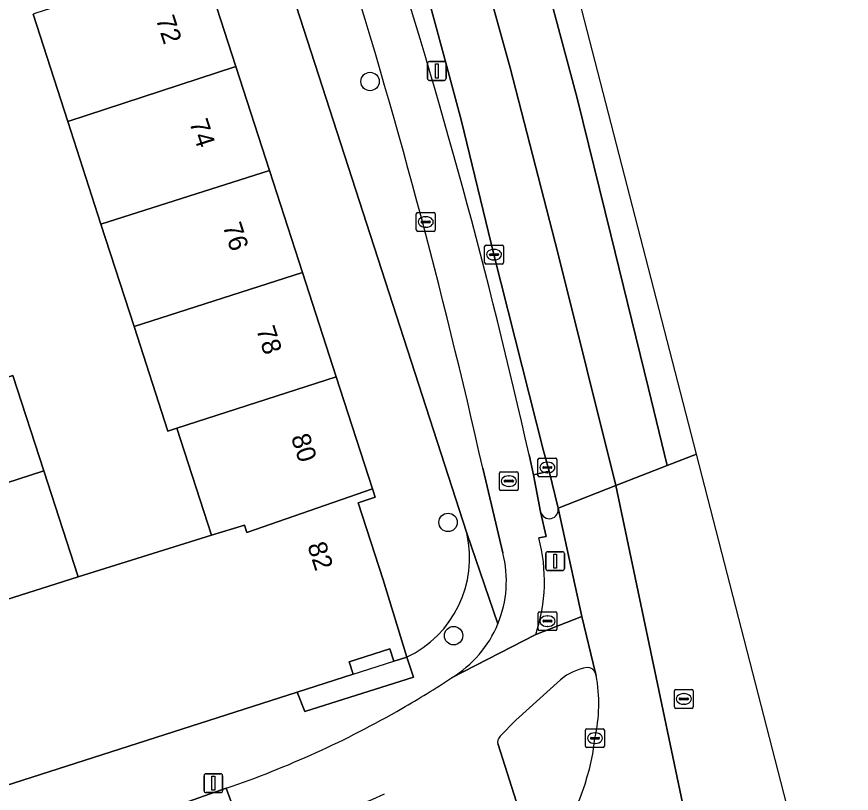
# Model space of a CAD drawing. Extents: x 158086 to 159499, y 382904 to 383981.
# Drawn here: x 159454.81 to 159499.13, y 383000.96 to 383042.18 of the extents above; entities that cross this region are included whole.
import ezdxf

# ---------------------------------------------------------------- set-up
doc = ezdxf.new("R2010")
doc.units = 0
for name, color, linetype in [('IMGEO_Berm_groen', 7, 'Continuous'), ('IMGEO_Boom', 7, 'Continuous'), ('IMGEO_Erf', 7, 'Continuous'), ('IMGEO_Fietspad_gesloten', 7, 'Continuous'), ('IMGEO_Fietspad_open', 7, 'Continuous'), ('IMGEO_Kolk', 7, 'Continuous'), ('IMGEO_Lichtmast', 7, 'Continuous'), ('IMGEO_Pand', 7, 'Continuous'), ('IMGEO_Pand_nummerreeks', 7, 'Continuous'), ('IMGEO_Pand_overbouw', 7, 'Continuous'), ('IMGEO_Rijbaan_regionaal_gesloten', 7, 'Continuous'), ('IMGEO_Rioolput', 7, 'Continuous'), ('IMGEO_Verkeersbordpaal', 7, 'Continuous'), ('IMGEO_Verkeerseiland_gesloten', 7, 'Continuous'), ('IMGEO_Verkeersregelinstallatiepaal', 7, 'Continuous'), ('IMGEO_Voetpad_open', 7, 'Continuous')]:
    doc.layers.add(name, color=color, linetype=linetype)

msp = doc.modelspace()

# ---------------------------------------------------------------- linework, layer by layer
at = {"layer": 'IMGEO_Berm_groen'}
msp.add_lwpolyline([(159482.022, 383018.931), (159482.254, 383017.862), (159483.091, 383018.052), (159482.793, 383019.134), (159480.158, 383029.55), (159478.436, 383036.636), (159477.656, 383039.54), (159476.864, 383042.471), (159476.246, 383044.609), (159471.122, 383062.481)], dxfattribs=at)
msp.add_arc((159166.063, 382947.883), 323.849, 12.67301, 17.84033, dxfattribs=at)
at = {"layer": 'IMGEO_Boom'}
for centre in [(159473.579, 383038.741), (159477.721, 383015.336), (159478.012, 383009.324)]:
    msp.add_circle(centre, 0.489, dxfattribs=at)
at = {"layer": 'IMGEO_Erf'}
for points in [[(159478.717, 383014.761), (159456.073, 383084.704)], [(159464.634, 383045.176), (159466.458, 383039.532), (159468.238, 383034.025), (159469.993, 383028.595), (159471.782, 383023.061), (159473.703, 383017.117), (159473.847, 383016.671), (159472.951, 383016.382), (159474.272, 383012.293), (159475.522, 383008.179)], [(159450.001, 383043.448), (159451.113, 383040.147), (159448.89, 383039.398), (159450.539, 383034.348), (159452.297, 383029.13), (159450.266, 383028.446), (159452.327, 383022.38), (159454.618, 383023.132), (159456.255, 383018.066), (159458.073, 383012.44), (159465.15, 383014.65), (159463.312, 383020.337), (159462.838, 383020.184), (159461.044, 383025.734), (159459.29, 383031.163), (159457.525, 383036.623), (159455.686, 383042.314)]]:
    msp.add_lwpolyline(points, dxfattribs=at)
msp.add_lwpolyline([(159475.522, 383008.179), (159475.149, 383008.061), (159474.838, 383007.963), (159474.621, 383008.629), (159472.473, 383007.94), (159472.686, 383007.273), (159469.711, 383006.321), (159470.107, 383005.305), (159475.881, 383007.129)], close=True, dxfattribs=at)
msp.add_arc((159473.041, 383013.45), 5.825, 295.2053, 13.0094, dxfattribs=at)
at = {"layer": 'IMGEO_Fietspad_gesloten'}
for points in [[(159482.54, 383014.52), (159482.936, 383014.587), (159482.63, 383015.899), (159482.254, 383017.862), (159482.022, 383018.931)], [(159479.563, 383018.214), (159480.633, 383013.712)], [(159485.554, 383007.338), (159484.819, 383010.341), (159482.376, 383009.384), (159477.909, 383007.083)], [(159477.909, 383007.083), (159482.376, 383009.384)], [(159480.49, 383003.984), (159481.325, 383004.84), (159483.691, 383006.987)], [(159482.194, 382997.867), (159480.378, 383003.538)], [(159465.945, 383001.22), (159467.137, 382997.93), (159473.722, 383000.647), (159474.351, 383000.919)]]:
    msp.add_lwpolyline(points, dxfattribs=at)
for centre, radius, start, end in [((159166.063, 382947.883), 323.849, 12.67301, 17.84033), ((159136.254, 382940.98), 351.89, 12.67874, 17.43052), ((159473.853, 383012.227), 8.985, 341.5549, 14.7873), ((159474.806, 383012.235), 6.011, 337.6334, 14.2213), ((159474.794, 383012.238), 6.023, 301.1396, 337.6512), ((159485.6, 383004.689), 2.987, 99.5532, 129.7191), ((159485.116, 383007.164), 0.471, 21.6799, 91.4705), ((159448.843, 383051.355), 52.961, 299.936, 303.2863), ((159448.579, 383051.8), 53.478, 288.9494, 299.9431), ((159480.743, 383003.683), 0.393, 130.1248, 201.6819)]:
    msp.add_arc(centre, radius, start, end, dxfattribs=at)
at = {"layer": 'IMGEO_Fietspad_open'}
msp.add_lwpolyline([(159458.582, 382995.058), (159467.137, 382997.93), (159465.945, 383001.22), (159460.728, 382999.392), (159451.831, 382996.424)], dxfattribs=at)
at = {"layer": 'IMGEO_Kolk'}
for p, q in [((159476.034, 383030.859), (159476.034, 383031.711)), ((159476.109, 383031.785), (159476.961, 383031.785)), ((159477.035, 383031.711), (159477.035, 383030.859)), ((159476.293, 383031.279), (159476.293, 383031.291)), ((159476.731, 383031.242), (159476.333, 383031.242)), ((159476.336, 383031.328), (159476.734, 383031.328)), ((159476.522, 383031.565), (159476.547, 383031.565)), ((159476.777, 383031.291), (159476.777, 383031.279)), ((159476.961, 383030.785), (159476.109, 383030.785)), ((159476.545, 383031.005), (159476.52, 383031.005)), ((159479.66, 383029.124), (159479.66, 383029.976)), ((159479.735, 383030.05), (159480.587, 383030.05)), ((159480.148, 383029.83), (159480.173, 383029.83)), ((159480.661, 383029.976), (159480.661, 383029.124)), ((159479.919, 383029.544), (159479.919, 383029.556)), ((159480.357, 383029.507), (159479.959, 383029.507)), ((159479.962, 383029.593), (159480.36, 383029.593)), ((159480.403, 383029.556), (159480.403, 383029.544)), ((159480.587, 383029.05), (159479.735, 383029.05)), ((159480.171, 383029.27), (159480.146, 383029.27)), ((159482.567, 383018.75), (159483.419, 383018.75)), ((159482.492, 383017.824), (159482.492, 383018.676)), ((159482.794, 383018.293), (159483.192, 383018.293)), ((159482.98, 383018.53), (159483.005, 383018.53)), ((159483.493, 383018.676), (159483.493, 383017.824)), ((159482.751, 383018.244), (159482.751, 383018.256)), ((159483.189, 383018.207), (159482.791, 383018.207)), ((159483.003, 383017.97), (159482.978, 383017.97)), ((159483.235, 383018.256), (159483.235, 383018.244)), ((159483.419, 383017.75), (159482.567, 383017.75)), ((159482.499, 383009.669), (159482.499, 383010.521)), ((159482.574, 383010.595), (159483.426, 383010.595)), ((159482.987, 383010.375), (159483.012, 383010.375)), ((159483.5, 383010.521), (159483.5, 383009.669)), ((159482.758, 383010.089), (159482.758, 383010.101)), ((159483.196, 383010.052), (159482.798, 383010.052)), ((159482.801, 383010.138), (159483.199, 383010.138)), ((159483.242, 383010.101), (159483.242, 383010.089)), ((159483.426, 383009.595), (159482.574, 383009.595)), ((159483.01, 383009.815), (159482.985, 383009.815)), ((159485.021, 383003.454), (159485.021, 383004.306)), ((159485.096, 383004.38), (159485.948, 383004.38)), ((159485.509, 383004.16), (159485.534, 383004.16)), ((159486.022, 383004.306), (159486.022, 383003.454)), ((159485.28, 383003.874), (159485.28, 383003.886)), ((159485.718, 383003.837), (159485.32, 383003.837)), ((159485.323, 383003.923), (159485.721, 383003.923)), ((159485.764, 383003.886), (159485.764, 383003.874)), ((159485.948, 383003.38), (159485.096, 383003.38)), ((159485.532, 383003.6), (159485.507, 383003.6))]:
    msp.add_line(p, q, dxfattribs=at)
for points in [[(159476.034, 383030.859), (159476.034, 383031.711)], [(159476.109, 383031.785), (159476.961, 383031.785)], [(159477.035, 383031.711), (159477.035, 383030.859)], [(159476.961, 383030.785), (159476.109, 383030.785)], [(159479.66, 383029.124), (159479.66, 383029.976)], [(159479.735, 383030.05), (159480.587, 383030.05)], [(159480.661, 383029.976), (159480.661, 383029.124)], [(159480.587, 383029.05), (159479.735, 383029.05)], [(159482.567, 383018.75), (159483.419, 383018.75)], [(159482.492, 383017.824), (159482.492, 383018.676)], [(159483.493, 383018.676), (159483.493, 383017.824)], [(159483.419, 383017.75), (159482.567, 383017.75)], [(159482.499, 383009.669), (159482.499, 383010.521)], [(159482.574, 383010.595), (159483.426, 383010.595)], [(159483.5, 383010.521), (159483.5, 383009.669)], [(159483.426, 383009.595), (159482.574, 383009.595)], [(159485.021, 383003.454), (159485.021, 383004.306)], [(159485.096, 383004.38), (159485.948, 383004.38)], [(159486.022, 383004.306), (159486.022, 383003.454)], [(159485.948, 383003.38), (159485.096, 383003.38)]]:
    msp.add_lwpolyline(points, dxfattribs=at)
for centre, radius, start, end in [((159476.111, 383031.709), 0.0765, 91.552, 178.448), ((159476.111, 383031.709), 0.0765, 91.552, 178.448), ((159476.959, 383031.709), 0.0765, 1.552, 88.448), ((159476.959, 383031.709), 0.0765, 1.552, 88.448), ((159476.333, 383031.288), 0.0403, 85.8775, 175.7526), ((159476.33, 383031.278), 0.0366, 178.938, 274.7102), ((159476.734, 383031.285), 0.043, 264.8664, 352.4533), ((159476.738, 383031.29), 0.0386, 1.7309, 96.639), ((159476.111, 383030.861), 0.0765, 181.552, 268.448), ((159476.111, 383030.861), 0.0765, 181.552, 268.448), ((159476.959, 383030.861), 0.0765, 271.552, 358.448), ((159476.959, 383030.861), 0.0765, 271.552, 358.448), ((159479.737, 383029.974), 0.0765, 91.552, 178.448), ((159479.737, 383029.974), 0.0765, 91.552, 178.448), ((159480.585, 383029.974), 0.0765, 1.552, 88.448), ((159480.585, 383029.974), 0.0765, 1.552, 88.448), ((159479.959, 383029.553), 0.0403, 85.8775, 175.7526), ((159479.956, 383029.543), 0.0366, 178.938, 274.7102), ((159480.36, 383029.55), 0.043, 264.8664, 352.4533), ((159480.364, 383029.555), 0.0386, 1.7309, 96.639), ((159479.737, 383029.126), 0.0765, 181.552, 268.448), ((159479.737, 383029.126), 0.0765, 181.552, 268.448), ((159480.585, 383029.126), 0.0765, 271.552, 358.448), ((159480.585, 383029.126), 0.0765, 271.552, 358.448), ((159482.569, 383018.674), 0.0765, 91.552, 178.448), ((159482.569, 383018.674), 0.0765, 91.552, 178.448), ((159483.417, 383018.674), 0.0765, 1.552, 88.448), ((159483.417, 383018.674), 0.0765, 1.552, 88.448), ((159482.791, 383018.253), 0.0403, 85.8775, 175.7526), ((159483.196, 383018.255), 0.0386, 1.7309, 96.639), ((159482.788, 383018.243), 0.0366, 178.938, 274.7102), ((159483.192, 383018.25), 0.043, 264.8664, 352.4533), ((159482.569, 383017.826), 0.0765, 181.552, 268.448), ((159482.569, 383017.826), 0.0765, 181.552, 268.448), ((159483.417, 383017.826), 0.0765, 271.552, 358.448), ((159483.417, 383017.826), 0.0765, 271.552, 358.448), ((159482.576, 383010.519), 0.0765, 91.552, 178.448), ((159482.576, 383010.519), 0.0765, 91.552, 178.448), ((159483.424, 383010.519), 0.0765, 1.552, 88.448), ((159483.424, 383010.519), 0.0765, 1.552, 88.448), ((159482.798, 383010.098), 0.0403, 85.8775, 175.7526), ((159482.795, 383010.088), 0.0366, 178.938, 274.7102), ((159483.199, 383010.095), 0.043, 264.8664, 352.4533), ((159483.203, 383010.1), 0.0386, 1.7309, 96.639), ((159482.576, 383009.671), 0.0765, 181.552, 268.448), ((159482.576, 383009.671), 0.0765, 181.552, 268.448), ((159483.424, 383009.671), 0.0765, 271.552, 358.448), ((159483.424, 383009.671), 0.0765, 271.552, 358.448), ((159485.098, 383004.304), 0.0765, 91.552, 178.448), ((159485.098, 383004.304), 0.0765, 91.552, 178.448), ((159485.946, 383004.304), 0.0765, 1.552, 88.448), ((159485.946, 383004.304), 0.0765, 1.552, 88.448), ((159485.32, 383003.883), 0.0403, 85.8775, 175.7526), ((159485.317, 383003.873), 0.0366, 178.938, 274.7102), ((159485.721, 383003.88), 0.043, 264.8664, 352.4533), ((159485.725, 383003.885), 0.0386, 1.7309, 96.639), ((159485.098, 383003.456), 0.0765, 181.552, 268.448), ((159485.098, 383003.456), 0.0765, 181.552, 268.448), ((159485.946, 383003.456), 0.0765, 271.552, 358.448), ((159485.946, 383003.456), 0.0765, 271.552, 358.448)]:
    msp.add_arc(centre, radius, start, end, dxfattribs=at)
for centre, major_axis, ratio, start_param, end_param in [((159476.521, 383031.285), (-0.387, 0.002), 0.722429, 4.712389, 7.853982), ((159476.546, 383031.285), (-0.39, 0.002), 0.717154, 1.570796, 4.712389), ((159480.147, 383029.55), (-0.387, 0.002), 0.722429, 4.712389, 7.853982), ((159480.172, 383029.55), (-0.39, 0.002), 0.717154, 1.570796, 4.712389), ((159482.979, 383018.25), (-0.387, 0.002), 0.722429, 4.712389, 7.853982), ((159483.004, 383018.25), (-0.39, 0.002), 0.717154, 1.570796, 4.712389), ((159482.986, 383010.095), (-0.387, 0.002), 0.722429, 4.712389, 7.853982), ((159483.011, 383010.095), (-0.39, 0.002), 0.717154, 1.570796, 4.712389), ((159485.508, 383003.88), (-0.387, 0.002), 0.722429, 4.712389, 7.853982), ((159485.533, 383003.88), (-0.39, 0.002), 0.717154, 1.570796, 4.712389)]:
    msp.add_ellipse(centre, major_axis=major_axis, ratio=ratio, start_param=start_param, end_param=end_param, dxfattribs=at)
at = {"layer": 'IMGEO_Lichtmast'}
for p, q in [((159464.761, 383001.091), (159464.761, 383001.891)), ((159464.761, 383001.891), (159464.761, 383001.091)), ((159464.861, 383001.991), (159465.651, 383001.991)), ((159465.651, 383001.991), (159464.861, 383001.991)), ((159465.751, 383001.891), (159465.751, 383001.091)), ((159465.751, 383001.091), (159465.751, 383001.891)), ((159465.651, 383000.991), (159464.861, 383000.991)), ((159464.861, 383000.991), (159465.651, 383000.991))]:
    msp.add_line(p, q, dxfattribs=at)
msp.add_lwpolyline([(159465.181, 383001.866), (159465.331, 383001.866), (159465.331, 383001.116), (159465.181, 383001.116), (159465.181, 383001.866)], dxfattribs=at)
for centre, start, end in [((159464.861, 383001.891), 90, 180), ((159464.861, 383001.891), 90, 180), ((159465.651, 383001.891), 0, 90), ((159465.651, 383001.891), 360, 90), ((159464.861, 383001.091), 180, 270), ((159464.861, 383001.091), 180, 270), ((159465.651, 383001.091), 270, 0), ((159465.651, 383001.091), 270, 0)]:
    msp.add_arc(centre, 0.1, start, end, dxfattribs=at)
at = {"layer": 'IMGEO_Pand'}
for points in [[(159457.525, 383036.623), (159466.458, 383039.532), (159464.634, 383045.176), (159455.83, 383042.361), (159455.686, 383042.314)], [(159459.29, 383031.163), (159468.238, 383034.025), (159466.458, 383039.532), (159457.525, 383036.623)], [(159469.993, 383028.595), (159468.238, 383034.025), (159459.29, 383031.163), (159461.044, 383025.734)], [(159463.312, 383020.337), (159471.782, 383023.061), (159469.993, 383028.595), (159461.044, 383025.734), (159462.838, 383020.184)], [(159454.618, 383023.132), (159452.327, 383022.38), (159447.967, 383020.949), (159449.587, 383015.921), (159456.255, 383018.066)], [(159463.312, 383020.337), (159465.15, 383014.65), (159466.905, 383015.198), (159467.028, 383014.808), (159473.703, 383017.117), (159471.782, 383023.061)], [(159451.037, 383011.42), (159453.439, 383012.212), (159453.831, 383011.098), (159458.073, 383012.44), (159456.255, 383018.066), (159449.587, 383015.921)], [(159474.272, 383012.293), (159472.951, 383016.382), (159473.847, 383016.671), (159473.703, 383017.117), (159467.028, 383014.808), (159466.905, 383015.198), (159465.15, 383014.65), (159458.073, 383012.44), (159453.831, 383011.098), (159453.439, 383012.212), (159451.037, 383011.42), (159451.541, 383009.899), (159454.175, 383001.458), (159454.206, 383001.359), (159469.711, 383006.321), (159472.686, 383007.273), (159472.473, 383007.94), (159474.621, 383008.629), (159474.838, 383007.963), (159475.149, 383008.061), (159475.522, 383008.179)]]:
    msp.add_lwpolyline(points, close=True, dxfattribs=at)
at = {"layer": 'IMGEO_Pand_overbouw'}
msp.add_lwpolyline([(159474.838, 383007.963), (159474.621, 383008.629), (159472.473, 383007.94), (159472.686, 383007.273)], close=True, dxfattribs=at)
at = {"layer": 'IMGEO_Rijbaan_regionaal_gesloten'}
for points in [[(159441.197, 383177.182), (159447.226, 383158.633), (159455.926, 383131.577), (159464.824, 383103.97), (159471.773, 383082.215), (159474.872, 383072.163), (159476.971, 383065.261), (159479.021, 383058.41), (159480.921, 383051.558), (159482.671, 383045.007), (159484.569, 383037.855), (159486.369, 383030.603), (159488.357, 383022.449), (159489.356, 383018.353), (159490.911, 383018.958), (159478.754, 383066.077), (159452.968, 383146.401), (159440.169, 383186.271)], [(159468.961, 383070.137), (159471.122, 383062.481), (159476.246, 383044.609), (159476.864, 383042.471), (159477.656, 383039.54), (159478.436, 383036.636), (159480.158, 383029.55), (159482.793, 383019.134), (159483.091, 383018.052), (159483.565, 383016.1), (159486.627, 383017.291), (159483.553, 383029.65), (159481.021, 383039.465), (159478.489, 383048.595), (159474.796, 383061.418), (159472.37, 383069.65), (159468.836, 383080.045), (159459.934, 383107.768)], [(159478.489, 383048.595), (159481.021, 383039.465), (159483.553, 383029.65), (159486.627, 383017.291), (159489.356, 383018.353), (159488.357, 383022.449), (159486.369, 383030.603), (159484.569, 383037.855), (159482.671, 383045.007)], [(159499.132, 382987.097), (159490.911, 383018.958), (159489.356, 383018.353), (159486.627, 383017.291), (159492.035, 382991.598), (159492.181, 382991.078), (159492.217, 382991.006), (159494.233, 382985.339), (159499.132, 382987.097)], [(159486.627, 383017.291), (159483.565, 383016.1), (159484.819, 383010.341), (159485.554, 383007.338), (159485.585, 383007.213)], [(159492.035, 382991.598), (159486.627, 383017.291)]]:
    msp.add_lwpolyline(points, dxfattribs=at)
for centre, radius, start, end in [((159477.347, 383005.702), 8.375, 347.4376, 10.3966), ((159473.258, 383005.273), 12.343, 322.6739, 353.519)]:
    msp.add_arc(centre, radius, start, end, dxfattribs=at)
at = {"layer": 'IMGEO_Rioolput'}
for p, q in [((159480.448, 383017.102), (159480.448, 383017.954)), ((159480.523, 383018.028), (159481.375, 383018.028)), ((159481.449, 383017.954), (159481.449, 383017.102)), ((159480.707, 383017.522), (159480.707, 383017.534)), ((159481.145, 383017.485), (159480.747, 383017.485)), ((159480.75, 383017.571), (159481.148, 383017.571)), ((159480.936, 383017.808), (159480.961, 383017.808)), ((159481.191, 383017.534), (159481.191, 383017.522)), ((159481.375, 383017.028), (159480.523, 383017.028)), ((159480.959, 383017.248), (159480.934, 383017.248)), ((159489.738, 383005.539), (159489.738, 383006.391)), ((159489.813, 383006.465), (159490.665, 383006.465)), ((159490.739, 383006.391), (159490.739, 383005.539)), ((159489.997, 383005.959), (159489.997, 383005.971)), ((159490.435, 383005.922), (159490.037, 383005.922)), ((159490.04, 383006.008), (159490.438, 383006.008)), ((159490.226, 383006.245), (159490.251, 383006.245)), ((159490.481, 383005.971), (159490.481, 383005.959)), ((159490.665, 383005.465), (159489.813, 383005.465)), ((159490.249, 383005.685), (159490.224, 383005.685))]:
    msp.add_line(p, q, dxfattribs=at)
for points in [[(159480.448, 383017.102), (159480.448, 383017.954)], [(159480.523, 383018.028), (159481.375, 383018.028)], [(159481.449, 383017.954), (159481.449, 383017.102)], [(159481.375, 383017.028), (159480.523, 383017.028)], [(159489.738, 383005.539), (159489.738, 383006.391)], [(159489.813, 383006.465), (159490.665, 383006.465)], [(159490.739, 383006.391), (159490.739, 383005.539)], [(159490.665, 383005.465), (159489.813, 383005.465)]]:
    msp.add_lwpolyline(points, dxfattribs=at)
for centre, radius, start, end in [((159480.525, 383017.952), 0.0765, 91.552, 178.448), ((159480.525, 383017.952), 0.0765, 91.552, 178.448), ((159481.373, 383017.952), 0.0765, 1.552, 88.448), ((159481.373, 383017.952), 0.0765, 1.552, 88.448), ((159480.747, 383017.531), 0.0403, 85.8775, 175.7526), ((159480.744, 383017.521), 0.0366, 178.938, 274.7102), ((159481.148, 383017.528), 0.043, 264.8664, 352.4533), ((159481.152, 383017.533), 0.0386, 1.7309, 96.639), ((159480.525, 383017.104), 0.0765, 181.552, 268.448), ((159480.525, 383017.104), 0.0765, 181.552, 268.448), ((159481.373, 383017.104), 0.0765, 271.552, 358.448), ((159481.373, 383017.104), 0.0765, 271.552, 358.448), ((159489.815, 383006.389), 0.0765, 91.552, 178.448), ((159489.815, 383006.389), 0.0765, 91.552, 178.448), ((159490.663, 383006.389), 0.0765, 1.552, 88.448), ((159490.663, 383006.389), 0.0765, 1.552, 88.448), ((159490.037, 383005.968), 0.0403, 85.8775, 175.7526), ((159490.034, 383005.958), 0.0366, 178.938, 274.7102), ((159490.438, 383005.965), 0.043, 264.8664, 352.4533), ((159490.442, 383005.97), 0.0386, 1.7309, 96.639), ((159489.815, 383005.541), 0.0765, 181.552, 268.448), ((159489.815, 383005.541), 0.0765, 181.552, 268.448), ((159490.663, 383005.541), 0.0765, 271.552, 358.448), ((159490.663, 383005.541), 0.0765, 271.552, 358.448)]:
    msp.add_arc(centre, radius, start, end, dxfattribs=at)
for centre, major_axis, ratio, start_param, end_param in [((159480.935, 383017.528), (-0.387, 0.002), 0.722429, 4.712389, 7.853982), ((159480.96, 383017.528), (-0.39, 0.002), 0.717154, 1.570796, 4.712389), ((159490.225, 383005.965), (-0.387, 0.002), 0.722429, 4.712389, 7.853982), ((159490.25, 383005.965), (-0.39, 0.002), 0.717154, 1.570796, 4.712389)]:
    msp.add_ellipse(centre, major_axis=major_axis, ratio=ratio, start_param=start_param, end_param=end_param, dxfattribs=at)
at = {"layer": 'IMGEO_Verkeersbordpaal'}
for p, q in [((159476.628, 383038.901), (159476.628, 383039.701)), ((159476.628, 383039.701), (159476.628, 383038.901)), ((159476.728, 383039.801), (159477.518, 383039.801)), ((159477.518, 383039.801), (159476.728, 383039.801)), ((159477.618, 383039.701), (159477.618, 383038.901)), ((159477.618, 383038.901), (159477.618, 383039.701)), ((159477.518, 383038.801), (159476.728, 383038.801)), ((159476.728, 383038.801), (159477.518, 383038.801))]:
    msp.add_line(p, q, dxfattribs=at)
msp.add_lwpolyline([(159477.048, 383039.676), (159477.198, 383039.676), (159477.198, 383038.926), (159477.048, 383038.926), (159477.048, 383039.676)], dxfattribs=at)
for centre, start, end in [((159476.728, 383039.701), 90, 180), ((159476.728, 383039.701), 90, 180), ((159477.518, 383039.701), 0, 90), ((159477.518, 383039.701), 360, 90), ((159476.728, 383038.901), 180, 270), ((159476.728, 383038.901), 180, 270), ((159477.518, 383038.901), 270, 0), ((159477.518, 383038.901), 270, 0)]:
    msp.add_arc(centre, 0.1, start, end, dxfattribs=at)
at = {"layer": 'IMGEO_Verkeerseiland_gesloten'}
for points in [[(159483.565, 383016.1), (159483.091, 383018.052), (159482.254, 383017.862), (159482.63, 383015.899)], [(159485.585, 383007.213), (159485.554, 383007.338)], [(159483.691, 383006.987), (159481.325, 383004.84), (159480.49, 383003.984)], [(159480.378, 383003.538), (159482.194, 382997.867)]]:
    msp.add_lwpolyline(points, dxfattribs=at)
for centre, radius, start, end in [((159483.095, 383016.012), 0.478, 193.633, 10.6318), ((159485.6, 383004.689), 2.987, 99.5532, 129.7191), ((159485.116, 383007.164), 0.471, 21.6799, 91.4705), ((159477.347, 383005.702), 8.375, 347.4376, 10.3966), ((159480.743, 383003.683), 0.393, 130.1248, 201.6819), ((159473.258, 383005.273), 12.343, 322.6739, 353.519)]:
    msp.add_arc(centre, radius, start, end, dxfattribs=at)
at = {"layer": 'IMGEO_Verkeersregelinstallatiepaal'}
for p, q in [((159482.91, 383012.881), (159482.91, 383013.681)), ((159482.91, 383013.681), (159482.91, 383012.881)), ((159483.01, 383013.781), (159483.8, 383013.781)), ((159483.8, 383013.781), (159483.01, 383013.781)), ((159483.9, 383013.681), (159483.9, 383012.881)), ((159483.9, 383012.881), (159483.9, 383013.681)), ((159483.8, 383012.781), (159483.01, 383012.781)), ((159483.01, 383012.781), (159483.8, 383012.781))]:
    msp.add_line(p, q, dxfattribs=at)
msp.add_lwpolyline([(159483.33, 383013.656), (159483.48, 383013.656), (159483.48, 383012.906), (159483.33, 383012.906), (159483.33, 383013.656)], dxfattribs=at)
for centre, start, end in [((159483.01, 383013.681), 90, 180), ((159483.01, 383013.681), 90, 180), ((159483.8, 383013.681), 0, 90), ((159483.8, 383013.681), 360, 90), ((159483.01, 383012.881), 180, 270), ((159483.01, 383012.881), 180, 270), ((159483.8, 383012.881), 270, 0), ((159483.8, 383012.881), 270, 0)]:
    msp.add_arc(centre, 0.1, start, end, dxfattribs=at)
at = {"layer": 'IMGEO_Voetpad_open'}
for points in [[(159440.375, 383147.805), (159433.863, 383142.915), (159435.282, 383138.407), (159434.745, 383138.26), (159435.385, 383136.341), (159438.159, 383134.063), (159440.509, 383132.78), (159456.073, 383084.704), (159478.717, 383014.761), (159480.365, 383009.948)], [(159480.633, 383013.712), (159479.563, 383018.214)], [(159482.376, 383009.384), (159484.819, 383010.341), (159483.565, 383016.1)], [(159482.63, 383015.899), (159482.936, 383014.587), (159482.54, 383014.52)], [(159480.365, 383009.948), (159478.717, 383014.761)], [(159475.522, 383008.179), (159475.881, 383007.129), (159470.107, 383005.305), (159469.711, 383006.321), (159454.206, 383001.359), (159454.175, 383001.458), (159453.118, 383001.152), (159450.394, 383000.364), (159406.519, 382986.097), (159396.025, 382982.686), (159374.591, 382975.667), (159373.909, 382975.444), (159373.472, 382975.264), (159337.523, 382963.484), (159304.533, 382952.697), (159302.662, 382952.288), (159269.337, 382942.719), (159263.077, 382941.3), (159262.22, 382941.117), (159260.558, 382940.762), (159248.461, 382938.896), (159237.38, 382937.512)], [(159449.821, 382995.779), (159450.921, 382996.188), (159451.831, 382996.424), (159460.728, 382999.392), (159465.945, 383001.22)]]:
    msp.add_lwpolyline(points, dxfattribs=at)
for centre, radius, start, end in [((159136.254, 382940.98), 351.89, 12.67874, 17.43052), ((159483.095, 383016.012), 0.478, 193.633, 10.6318), ((159473.041, 383013.45), 5.825, 295.2053, 13.0094), ((159473.853, 383012.227), 8.985, 341.5549, 14.7873), ((159474.806, 383012.235), 6.011, 337.6334, 14.2213), ((159474.794, 383012.238), 6.023, 301.1396, 337.6512), ((159448.843, 383051.355), 52.961, 299.936, 303.2863), ((159448.579, 383051.8), 53.478, 288.9494, 299.9431)]:
    msp.add_arc(centre, radius, start, end, dxfattribs=at)

# ---------------------------------------------------------------- texts
at = {"layer": 'IMGEO_Pand_nummerreeks'}
for s, rotation, p in [('72', 287.9112, (159462.193, 383042.065)), ('74', 287.9112, (159463.969, 383036.569)), ('76', 287.9112, (159465.745, 383031.077)), ('78', 287.9112, (159467.521, 383025.581)), ('80', 287.91, (159469.369, 383019.863)), ('82', 287.9047, (159470.236, 383014.118))]:
    msp.add_text(s, height=1, rotation=rotation, dxfattribs=at).set_placement(p)

doc.saveas('drawing.dxf')
